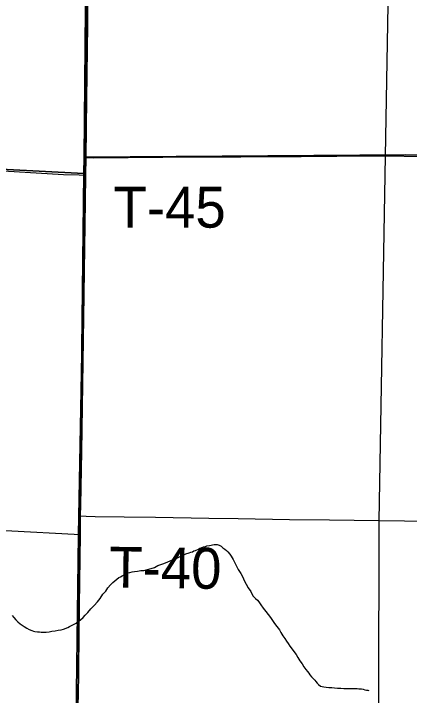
# Model space of a CAD drawing. Extents: x 0 to 68, y 0 to 52.9.
# Drawn here: x 25.986 to 26.517, y 15.27 to 16.185 of the extents above; entities that cross this region are included whole.
import ezdxf

# ---------------------------------------------------------------- set-up
doc = ezdxf.new("R2010")
doc.units = 0
for name, color, linetype in [('Default', 7, 'Continuous'), ('GM_X_County_Road', 7, 'Continuous'), ('GM_X_Minor_River', 7, 'Continuous'), ('GM_X_Township', 7, 'Continuous'), ('GM_X_Township_Road', 7, 'Continuous'), ('GM_X_Township_Road_Text', 7, 'Continuous')]:
    doc.layers.add(name, color=color, linetype=linetype)

msp = doc.modelspace()

# ---------------------------------------------------------------- linework, layer by layer
at = {"layer": 'Default'}
for points in [[(26.47439, 14.1085), (26.47565, 15.02153), (26.47653, 15.5044), (26.4849, 15.9942), (26.49358, 16.4764), (26.50027, 16.7962), (26.50684, 17.08822), (26.51001, 17.2354), (26.51408, 17.41304)], [(26.07308, 15.26468), (26.0743, 15.39058), (26.07536, 15.48604), (26.07564, 15.51115), (26.0758, 15.52548), (26.07715, 15.59741), (26.08014, 15.77726), (26.08244, 15.93312), (26.08285, 15.96854), (26.08312, 15.99221), (26.08403, 16.07101), (26.08524, 16.16991), (26.08691, 16.38575), (26.08791, 16.47996), (26.0886, 16.54462), (26.09092, 16.75145), (26.09292, 16.91933), (26.09318, 16.9403), (26.09412, 17.01525), (26.09512, 17.09318), (26.09628, 17.21328), (26.09674, 17.26043)]]:
    msp.add_lwpolyline(points, dxfattribs=at)
for points in [[(25.11945, 16.98714), (26.08919, 16.93826), (26.08046, 15.99284), (26.08017, 15.97055), (25.10243, 16.02173)], [(26.08992, 16.96639), (26.98782, 16.95756), (26.97035, 15.98665), (26.51214, 15.99595), (26.08046, 15.99284), (26.08919, 16.93826)], [(25.10243, 16.02173), (26.08017, 15.97055), (26.06931, 15.03101), (26.06861, 15.0058), (25.08859, 15.04898)], [(26.08046, 15.99284), (26.51214, 15.99595), (26.97035, 15.98665), (26.95793, 15.01205), (26.06931, 15.03101), (26.08017, 15.97055)]]:
    msp.add_lwpolyline(points, close=True, dxfattribs=at)
at = {"layer": 'GM_X_County_Road'}
for points in [[(25.5959, 15.99479), (25.64054, 15.99243), (25.68822, 15.98935), (25.70322, 15.98888), (25.73285, 15.98804), (25.81444, 15.9836), (25.82478, 15.98335), (25.86405, 15.97999), (25.94194, 15.97604), (26.0527, 15.9695), (26.07372, 15.96884), (26.08285, 15.96854)], [(25.58143, 15.5108), (25.65191, 15.50756), (25.73502, 15.50297), (25.83378, 15.49808), (25.98348, 15.49097), (26.06729, 15.48648), (26.07536, 15.48604)]]:
    msp.add_lwpolyline(points, dxfattribs=at)
at = {"layer": 'GM_X_Minor_River'}
for points in [[(26.01782, 15.35527), (26.02039, 15.35524), (26.02259, 15.35485), (26.02479, 15.35483), (26.02736, 15.35481), (26.02957, 15.35515), (26.03361, 15.35547), (26.03729, 15.35617), (26.0417, 15.35686), (26.04575, 15.35755), (26.04943, 15.35825), (26.05274, 15.35895), (26.05864, 15.36109), (26.06085, 15.36253), (26.06344, 15.36397), (26.06713, 15.36577), (26.06971, 15.36721), (26.0723, 15.36939), (26.07563, 15.37156), (26.07896, 15.37446), (26.08193, 15.37773), (26.08527, 15.38137), (26.08936, 15.3861), (26.09381, 15.39082), (26.09827, 15.39555), (26.10199, 15.40029), (26.10535, 15.40612), (26.10942, 15.41012), (26.11204, 15.4145), (26.11575, 15.4185), (26.11909, 15.42177), (26.12168, 15.42394), (26.12427, 15.42612), (26.12686, 15.4283), (26.12908, 15.42937), (26.13166, 15.43045), (26.13609, 15.43297), (26.13904, 15.43441), (26.14198, 15.43511), (26.14493, 15.43582), (26.14824, 15.43652), (26.15228, 15.43684), (26.15633, 15.43753), (26.16037, 15.43786), (26.16552, 15.43891), (26.17031, 15.44033), (26.17473, 15.44175), (26.17916, 15.44427), (26.18616, 15.44677), (26.19169, 15.44891), (26.19685, 15.45106), (26.20201, 15.45285), (26.20644, 15.45537), (26.21198, 15.45788), (26.21677, 15.46003), (26.22119, 15.46146), (26.22377, 15.46216), (26.22598, 15.46288), (26.22782, 15.46396), (26.23003, 15.46467), (26.23373, 15.46647), (26.23557, 15.46755), (26.23741, 15.46826), (26.24073, 15.46933), (26.24331, 15.47004), (26.24515, 15.47075), (26.24883, 15.47145), (26.25508, 15.47248), (26.25912, 15.47281), (26.26168, 15.47168), (26.26424, 15.47055), (26.26642, 15.46833), (26.26934, 15.46646), (26.27153, 15.4646), (26.27334, 15.46275), (26.27589, 15.45979), (26.27769, 15.45683), (26.28022, 15.4524), (26.28346, 15.44613), (26.28707, 15.43911), (26.29068, 15.43357), (26.29321, 15.42877), (26.29536, 15.42434), (26.29789, 15.41954), (26.30078, 15.41437), (26.30403, 15.40957), (26.30691, 15.40366), (26.31055, 15.40032), (26.3131, 15.39809), (26.31491, 15.3955), (26.31744, 15.39144), (26.3207, 15.387), (26.32433, 15.38292), (26.32723, 15.37885), (26.33049, 15.37478), (26.33339, 15.37071), (26.33592, 15.36665), (26.33882, 15.36258), (26.34245, 15.35813), (26.34462, 15.35444), (26.34714, 15.35001)], [(25.98389, 15.37728), (25.98607, 15.37469), (25.98861, 15.37173), (25.99152, 15.36876), (25.99443, 15.36616), (25.99735, 15.3643), (25.9999, 15.36243), (26.00355, 15.36019), (26.00683, 15.35832), (26.01013, 15.35719), (26.01232, 15.35643), (26.01415, 15.35604), (26.01782, 15.35527)], [(26.34714, 15.35001), (26.34967, 15.34631), (26.35221, 15.34298), (26.35438, 15.33966), (26.35655, 15.33596), (26.36488, 15.32486), (26.36742, 15.32116), (26.36994, 15.31636), (26.37321, 15.31266), (26.37537, 15.3086), (26.37791, 15.3049), (26.38008, 15.30194), (26.3819, 15.29972), (26.38334, 15.2975), (26.38552, 15.29491), (26.38734, 15.29306), (26.38988, 15.29046), (26.39133, 15.28861), (26.39315, 15.28639), (26.39496, 15.28453), (26.39752, 15.28267), (26.39971, 15.28191), (26.40191, 15.28152), (26.40521, 15.28112), (26.40888, 15.28072), (26.41292, 15.28068), (26.41622, 15.28027), (26.42062, 15.27986), (26.42503, 15.27981), (26.42906, 15.2794), (26.43347, 15.27936), (26.43714, 15.27932), (26.44045, 15.27929), (26.44375, 15.27925), (26.44669, 15.27922), (26.44925, 15.27883), (26.45256, 15.27879), (26.45476, 15.2784), (26.45732, 15.27764), (26.45952, 15.27725), (26.46135, 15.27687), (26.46245, 15.27685)]]:
    msp.add_lwpolyline(points, dxfattribs=at)
at = {"layer": 'GM_X_Township'}
msp.add_lwpolyline([(26.05255, 14.1085), (26.06681, 15.00569), (26.06719, 15.02963), (26.07307, 15.48567), (26.07339, 15.51033), (26.08191, 15.96913), (26.08243, 15.9921), (26.08682, 16.48045), (26.09252, 16.94004), (26.09571, 17.21402), (26.09604, 17.26011)], dxfattribs=at)
at = {"layer": 'GM_X_Township_Road'}
for points in [[(26.08312, 15.99221), (26.08998, 15.99206), (26.09298, 15.99199), (26.18593, 15.99282), (26.29087, 15.9931), (26.37182, 15.99368), (26.46776, 15.99448), (26.5517, 15.99362), (26.73157, 15.99029), (26.78553, 15.98942), (26.90245, 15.98725), (27.07632, 15.98373), (27.30714, 15.97933), (27.46431, 15.97465)], [(26.07564, 15.51115), (26.08305, 15.51084), (26.09504, 15.51035), (26.13403, 15.50982), (26.17599, 15.50914), (26.24793, 15.50783), (26.28693, 15.50738), (26.3559, 15.50617), (26.40989, 15.50565), (26.47586, 15.50475), (26.61382, 15.50298)]]:
    msp.add_lwpolyline(points, dxfattribs=at)

# ---------------------------------------------------------------- texts
at = {"layer": 'GM_X_Township_Road_Text'}
for s, rotation, p in [('T-45', 0.00001, (26.11978, 15.89803)), ('T-40', 359.29308, (26.11378, 15.41488))]:
    msp.add_text(s, height=0.054813, rotation=rotation, dxfattribs=at).set_placement(p)

doc.saveas('drawing.dxf')
